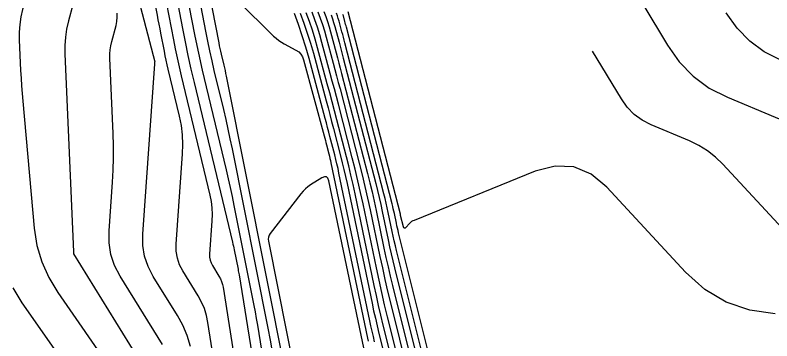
# Model space of a CAD drawing. Extents: x 1354696 to 1366163, y 660729 to 670380.
# Drawn here: x 1361080.2 to 1361169.7, y 664959.9 to 664998.4 of the extents above; entities that cross this region are included whole.
import ezdxf

# ---------------------------------------------------------------- set-up
doc = ezdxf.new("R2010")
doc.units = 0
doc.layers.add('R_Contours', color=7, linetype='Continuous')

msp = doc.modelspace()

# ---------------------------------------------------------------- linework, layer by layer
at = {"layer": 'R_Contours'}
for points in [[(1361100.922, 664959.25), (1361100.524, 664960.518), (1361100, 664961.739), (1361099.351, 664962.913), (1361096.5, 664967.516), (1361095.889, 664968.692), (1361095.48, 664969.918), (1361095.272, 664971.193), (1361095.267, 664972.518), (1361096.699, 664992.656), (1361096.7, 664992.671), (1361096.7, 664992.686), (1361096.7, 664992.701), (1361096.7, 664992.717), (1361096.696, 664992.798), (1361096.696, 664992.803), (1361096.697, 664992.808), (1361096.697, 664992.812), (1361096.698, 664992.817), (1361096.703, 664992.835), (1361096.704, 664992.84), (1361096.705, 664992.845), (1361096.704, 664992.849), (1361096.704, 664992.854), (1361085.48, 665035.767)], [(1361079.182, 665025.99), (1361082.939, 665011.627), (1361083.218, 665010.193), (1361083.306, 665008.76), (1361083.203, 665007.328), (1361082.908, 665005.897), (1361081.042, 664999.068), (1361080.837, 664998.187), (1361080.702, 664997.299), (1361080.637, 664996.403), (1361080.642, 664995.499), (1361080.8, 664991.868), (1361080.845, 664990.961), (1361080.901, 664990.054), (1361080.967, 664989.149), (1361081.044, 664988.243), (1361082.416, 664973.232), (1361082.733, 664971.188), (1361083.302, 664969.235), (1361084.123, 664967.375), (1361085.196, 664965.606), (1361091.691, 664956.274)], [(1361099.396, 665013.577), (1361102.681, 664996.508), (1361102.912, 664995.343), (1361103.156, 664994.18), (1361103.414, 664993.02), (1361103.685, 664991.864), (1361104.796, 664987.243), (1361105.069, 664986.086), (1361105.33, 664984.927), (1361105.579, 664983.766), (1361105.818, 664982.602), (1361110.052, 664961.398), (1361110.324, 664960.004), (1361110.583, 664958.607)], [(1361105.192, 664947.932), (1361102.976, 664962.083), (1361102.804, 664962.917), (1361102.551, 664963.721), (1361102.219, 664964.496), (1361101.807, 664965.241), (1361099.999, 664968.161), (1361099.611, 664968.907), (1361099.351, 664969.685), (1361099.219, 664970.494), (1361099.216, 664971.335), (1361099.974, 664981.989), (1361100.011, 664983.116), (1361099.962, 664984.236), (1361099.826, 664985.349), (1361099.604, 664986.455), (1361098.267, 664992.016), (1361098.144, 664992.542), (1361098.026, 664993.07), (1361097.915, 664993.599), (1361097.81, 664994.13), (1361097.401, 664996.255), (1361097.298, 664996.786), (1361097.196, 664997.317), (1361097.093, 664997.848), (1361096.989, 664998.379), (1361094.354, 665011.887)], [(1361148.473, 665009.619), (1361157.348, 664994.839), (1361158.748, 664992.864), (1361160.401, 664991.18), (1361162.306, 664989.788), (1361164.463, 664988.688), (1361175.749, 664983.974)], [(1361111.313, 664946.528), (1361108.857, 664961.757), (1361108.727, 664962.539), (1361108.59, 664963.32), (1361108.445, 664964.1), (1361108.293, 664964.879), (1361106.092, 664975.902), (1361105.875, 664976.96), (1361105.648, 664978.016), (1361105.411, 664979.07), (1361105.164, 664980.121), (1361102.805, 664989.928), (1361102.339, 664991.915), (1361101.897, 664993.908), (1361101.477, 664995.904), (1361101.079, 664997.906), (1361099.38, 665006.74)], [(1361112.191, 664956.017), (1361105.167, 664991.186), (1361105.1, 664991.515), (1361105.029, 664991.842), (1361104.956, 664992.169), (1361104.879, 664992.496), (1361104.565, 664993.799), (1361104.489, 664994.125), (1361104.416, 664994.453), (1361104.347, 664994.781), (1361104.282, 664995.109), (1361101.988, 665007.029)], [(1361098.72, 665003.245), (1361099.955, 664996.829), (1361100.272, 664995.227), (1361100.609, 664993.629), (1361100.963, 664992.035), (1361101.336, 664990.445), (1361105.88, 664971.549), (1361105.931, 664971.329), (1361105.981, 664971.108), (1361106.028, 664970.887), (1361106.074, 664970.666), (1361106.535, 664968.359), (1361106.566, 664968.196), (1361106.596, 664968.033), (1361106.625, 664967.87), (1361106.652, 664967.706), (1361110.338, 664944.854)], [(1361087.506, 665001.543), (1361086.462, 664997.723), (1361086.24, 664996.763), (1361086.093, 664995.795), (1361086.022, 664994.819), (1361086.027, 664993.834), (1361087.047, 664970.412), (1361087.047, 664970.392), (1361087.047, 664970.372), (1361087.047, 664970.352), (1361087.046, 664970.332), (1361087.04, 664970.251), (1361087.04, 664970.232), (1361087.043, 664970.213), (1361087.049, 664970.195), (1361087.058, 664970.177), (1361096.179, 664955.446)], [(1361098.06, 664999.75), (1361098.882, 664995.479), (1361099.094, 664994.413), (1361099.317, 664993.349), (1361099.553, 664992.288), (1361099.801, 664991.23), (1361103.191, 664977.134), (1361103.343, 664976.377), (1361103.436, 664975.614), (1361103.47, 664974.847), (1361103.444, 664974.074), (1361103.165, 664970.151), (1361103.167, 664969.795), (1361103.222, 664969.452), (1361103.332, 664969.122), (1361103.497, 664968.806), (1361104.263, 664967.568), (1361104.438, 664967.253), (1361104.578, 664966.925), (1361104.685, 664966.584), (1361104.759, 664966.231), (1361107.91, 664946.101)], [(1361106.455, 665000.146), (1361110.746, 664995.929), (1361111.035, 664995.664), (1361111.34, 664995.423), (1361111.663, 664995.203), (1361112.002, 664995.007), (1361113.391, 664994.267), (1361113.708, 664994.058), (1361113.963, 664993.8), (1361114.158, 664993.493), (1361114.291, 664993.137), (1361116.727, 664984.126), (1361116.798, 664983.861), (1361116.868, 664983.597), (1361116.938, 664983.332), (1361117.007, 664983.067), (1361117.282, 664982.007), (1361117.349, 664981.741), (1361117.413, 664981.475), (1361117.473, 664981.208), (1361117.531, 664980.941), (1361121.867, 664960.212), (1361121.942, 664959.865)], [(1361124.885, 664957.079), (1361123.721, 664961.751), (1361123.436, 664962.921), (1361123.162, 664964.092), (1361122.899, 664965.267), (1361122.647, 664966.444), (1361120.376, 664977.297), (1361120.14, 664978.392), (1361119.892, 664979.484), (1361119.63, 664980.573), (1361119.355, 664981.659), (1361118.22, 664986.041), (1361117.944, 664987.103), (1361117.664, 664988.165), (1361117.382, 664989.225), (1361117.097, 664990.285), (1361115.951, 664994.524), (1361115.651, 664995.579), (1361115.325, 664996.626), (1361114.971, 664997.664), (1361114.591, 664998.693)], [(1361125.671, 664956.957), (1361124.234, 664962.726), (1361123.881, 664964.17), (1361123.543, 664965.617), (1361123.218, 664967.067), (1361122.906, 664968.521), (1361121.324, 664976.083), (1361121.029, 664977.454), (1361120.718, 664978.821), (1361120.39, 664980.184), (1361120.047, 664981.544), (1361118.41, 664987.861), (1361118.172, 664988.775), (1361117.932, 664989.688), (1361117.689, 664990.6), (1361117.444, 664991.512), (1361116.458, 664995.157), (1361116.2, 664996.065), (1361115.919, 664996.965), (1361115.615, 664997.858), (1361115.288, 664998.743)], [(1361115.986, 664998.793), (1361116.26, 664998.052), (1361116.514, 664997.304), (1361116.75, 664996.551), (1361116.965, 664995.791), (1361117.79, 664992.738), (1361117.996, 664991.975), (1361118.199, 664991.211), (1361118.4, 664990.446), (1361118.6, 664989.681), (1361120.876, 664980.894), (1361121.221, 664979.528), (1361121.55, 664978.159), (1361121.863, 664976.786), (1361122.16, 664975.408), (1361123.314, 664969.892), (1361123.609, 664968.515), (1361123.917, 664967.14), (1361124.238, 664965.769), (1361124.572, 664964.4), (1361126.707, 664955.828)], [(1361116.683, 664998.842), (1361116.904, 664998.245), (1361117.109, 664997.643), (1361117.299, 664997.036), (1361117.473, 664996.424), (1361118.137, 664993.965), (1361118.303, 664993.349), (1361118.466, 664992.734), (1361118.629, 664992.118), (1361118.789, 664991.502), (1361121.849, 664979.692), (1361122.126, 664978.596), (1361122.39, 664977.498), (1361122.641, 664976.397), (1361122.878, 664975.293), (1361123.804, 664970.87), (1361124.04, 664969.765), (1361124.287, 664968.663), (1361124.545, 664967.563), (1361124.812, 664966.466), (1361127.767, 664954.603)], [(1361170.118, 664963.116), (1361167.085, 664963.516), (1361164.304, 664964.464), (1361161.776, 664965.96), (1361159.5, 664968.004), (1361150.183, 664978.051), (1361148.311, 664979.618), (1361146.275, 664980.455), (1361144.077, 664980.563), (1361141.715, 664979.942), (1361127.357, 664974.145), (1361127.213, 664974.078), (1361127.079, 664973.995), (1361126.955, 664973.899), (1361126.84, 664973.787), (1361126.404, 664973.312), (1361126.304, 664973.228), (1361126.221, 664973.212), (1361126.156, 664973.265), (1361126.109, 664973.387), (1361125.775, 664974.727), (1361125.772, 664974.74), (1361125.769, 664974.752), (1361125.766, 664974.765), (1361125.763, 664974.778), (1361125.752, 664974.83), (1361125.749, 664974.843), (1361125.747, 664974.856), (1361125.743, 664974.869), (1361125.74, 664974.882), (1361119.548, 664998.783)], [(1361170.769, 664993.08), (1361168.812, 664994.078), (1361167.084, 664995.34), (1361165.585, 664996.868), (1361164.315, 664998.66)], [(1361097.575, 664959.486), (1361092.575, 664967.561), (1361091.924, 664968.814), (1361091.487, 664970.121), (1361091.266, 664971.48), (1361091.261, 664972.893), (1361091.67, 664978.65), (1361091.752, 664980.09), (1361091.792, 664981.53), (1361091.791, 664982.971), (1361091.749, 664984.412), (1361091.362, 664993.316), (1361091.359, 664993.811), (1361091.395, 664994.302), (1361091.468, 664994.788), (1361091.58, 664995.27), (1361092.105, 664997.189), (1361092.204, 664997.669), (1361092.238, 664998.15), (1361092.209, 664998.63)], [(1361122.697, 664959.802), (1361122.546, 664960.422), (1361122.4, 664961.043), (1361122.261, 664961.665), (1361122.127, 664962.289), (1361118.479, 664979.726), (1361118.362, 664980.27), (1361118.239, 664980.812), (1361118.109, 664981.352), (1361117.973, 664981.891), (1361117.415, 664984.044), (1361117.275, 664984.582), (1361117.133, 664985.119), (1361116.99, 664985.657), (1361116.846, 664986.193), (1361114.937, 664993.258), (1361114.553, 664994.608), (1361114.135, 664995.948), (1361113.683, 664997.276), (1361113.196, 664998.593)], [(1361113.893, 664998.643), (1361114.327, 664997.47), (1361114.73, 664996.287), (1361115.102, 664995.094), (1361115.444, 664993.891), (1361116.966, 664988.261), (1361117.183, 664987.452), (1361117.399, 664986.642), (1361117.612, 664985.831), (1361117.823, 664985.02), (1361118.664, 664981.775), (1361118.87, 664980.963), (1361119.065, 664980.148), (1361119.251, 664979.331), (1361119.428, 664978.512), (1361122.387, 664964.367), (1361122.58, 664963.466), (1361122.781, 664962.568), (1361122.991, 664961.671), (1361123.209, 664960.777), (1361124.1, 664957.202)], [(1361117.548, 664998.439), (1361117.704, 664997.982), (1361117.848, 664997.522), (1361117.98, 664997.057), (1361118.484, 664995.191), (1361118.61, 664994.724), (1361118.734, 664994.257), (1361118.857, 664993.79), (1361118.979, 664993.322), (1361122.822, 664978.489), (1361123.03, 664977.665), (1361123.229, 664976.838), (1361123.418, 664976.009), (1361123.597, 664975.177), (1361124.294, 664971.847), (1361124.472, 664971.015), (1361124.658, 664970.185), (1361124.851, 664969.357), (1361125.053, 664968.531), (1361128.827, 664953.378)], [(1361129.888, 664952.153), (1361125.294, 664970.596), (1361125.158, 664971.151), (1361125.028, 664971.708), (1361124.903, 664972.265), (1361124.783, 664972.824), (1361124.315, 664975.062), (1361124.195, 664975.62), (1361124.068, 664976.177), (1361123.935, 664976.733), (1361123.795, 664977.287), (1361119.168, 664995.143), (1361119.085, 664995.462), (1361119.001, 664995.78), (1361118.917, 664996.099), (1361118.831, 664996.417), (1361118.487, 664997.69), (1361118.397, 664998.007), (1361118.299, 664998.321), (1361118.193, 664998.633)], [(1361130.948, 664950.927), (1361125.534, 664972.661), (1361125.465, 664972.945), (1361125.398, 664973.23), (1361125.334, 664973.515), (1361125.273, 664973.801), (1361125.034, 664974.946), (1361124.972, 664975.232), (1361124.907, 664975.517), (1361124.839, 664975.801), (1361124.767, 664976.084), (1361119.358, 664996.963), (1361119.314, 664997.133), (1361119.269, 664997.304), (1361119.224, 664997.474), (1361119.178, 664997.644), (1361118.994, 664998.323), (1361118.946, 664998.493)], [(1361171.466, 664972.644), (1361163.916, 664980.786), (1361163.042, 664981.634), (1361162.094, 664982.375), (1361161.072, 664983.01), (1361159.974, 664983.537), (1361155.435, 664985.433), (1361154.363, 664985.98), (1361153.417, 664986.671), (1361152.595, 664987.508), (1361151.9, 664988.49), (1361148.499, 664994.152)], [(1361121.608, 664958.135), (1361117.281, 664978.819), (1361117.169, 664979.129), (1361116.993, 664979.292), (1361116.755, 664979.306), (1361116.453, 664979.171), (1361115.12, 664978.337), (1361114.798, 664978.116), (1361114.5, 664977.869), (1361114.224, 664977.596), (1361113.972, 664977.298), (1361110.338, 664972.598), (1361110.207, 664972.389), (1361110.128, 664972.168), (1361110.1, 664971.934), (1361110.125, 664971.688), (1361114.442, 664950.073)], [(1361079.885, 664966.189), (1361080.963, 664964.413), (1361087.203, 664955.448)]]:
    msp.add_lwpolyline(points, dxfattribs=at)

doc.saveas('drawing.dxf')
